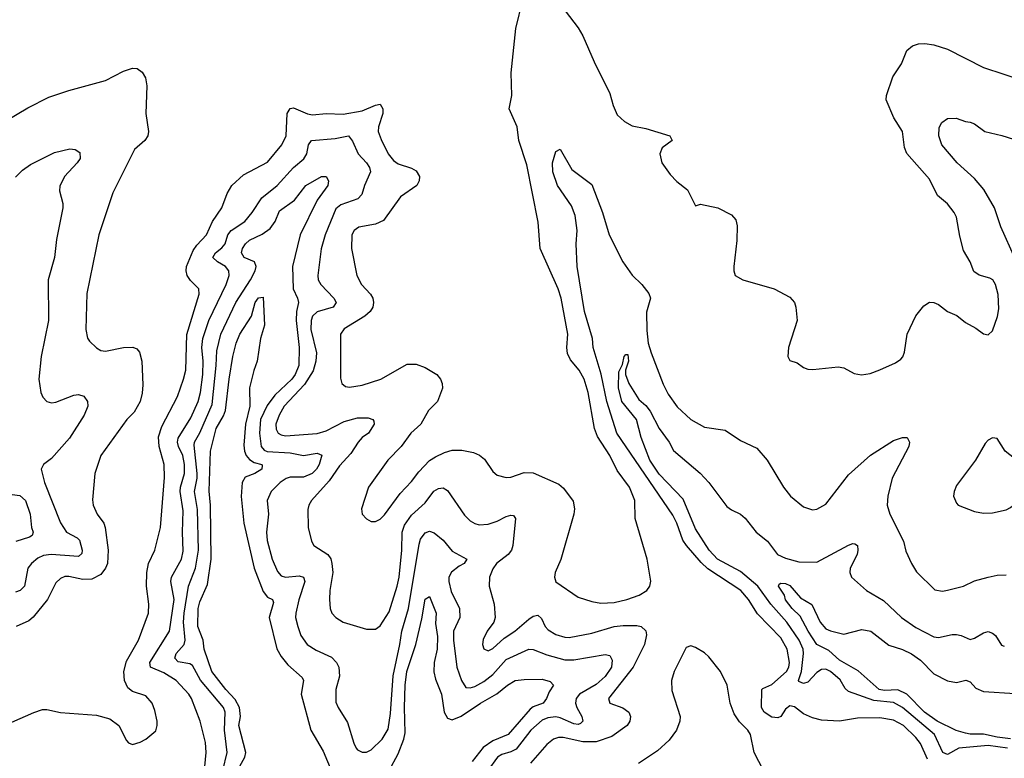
# Model space of a CAD drawing. Header units: inches. Extents: x 1245430 to 1420861, y 606325 to 671315.
# Tile 306 of 319: x 1394209 to 1398582, y 650445 to 653727. Entities that reach past the tile are written whole.
import ezdxf

# ---------------------------------------------------------------- set-up
doc = ezdxf.new("R2010")
doc.units = ezdxf.units.IN
doc.header["$MEASUREMENT"] = 0
doc.layers.add('B3695', color=7, linetype='Continuous')

msp = doc.modelspace()

# ---------------------------------------------------------------- linework, layer by layer
at = {"layer": 'B3695', "color": 5}
for points, elevation in [([(1394174.2, 650605.9), (1394271.4, 650648.6), (1394310, 650661.6), (1394330, 650661.6), (1394390, 650648.9), (1394550, 650636), (1394610, 650620.3), (1394650.2, 650590.2), (1394683.7, 650523.7), (1394692.8, 650512.8), (1394710, 650505.5), (1394743.9, 650516.1), (1394769, 650530), (1394813.6, 650566.4), (1394819.7, 650590), (1394819.2, 650610), (1394810, 650657.2), (1394798, 650690), (1394770, 650722.3), (1394710, 650742), (1394690, 650757.2), (1394674, 650790), (1394671.4, 650830), (1394683.1, 650876.9), (1394736.5, 650970), (1394781.6, 651090), (1394782.5, 651130), (1394771.9, 651210), (1394774.3, 651270), (1394781.5, 651310), (1394809.9, 651370.1), (1394835, 651470), (1394851.7, 651691.7), (1394851.1, 651750), (1394828, 651830), (1394826.2, 651873.8), (1394840.6, 651919.4), (1394910, 652052), (1394937.5, 652130), (1394946.6, 652170), (1394952.3, 652327.7), (1395006.6, 652506.6), (1395004.2, 652530), (1394967.9, 652567.9), (1394953.1, 652590), (1394948.2, 652610), (1394949.9, 652630), (1394979.1, 652700.9), (1394995.6, 652724.4), (1395039.2, 652770), (1395065.9, 652830), (1395106.6, 652890), (1395130, 652954.4), (1395150.9, 652990), (1395203.3, 653036.7), (1395310, 653093.9), (1395373.6, 653170), (1395393.1, 653210), (1395397.3, 653310), (1395410, 653332.1), (1395424.7, 653335.3), (1395488, 653308), (1395510, 653304.2), (1395570, 653309.5), (1395646.5, 653306.5), (1395730, 653321.6), (1395790, 653347.2), (1395810.9, 653350.9), (1395821.4, 653330), (1395821.5, 653310), (1395803.3, 653250), (1395802, 653230), (1395814.5, 653194.5), (1395846.4, 653130), (1395870, 653100.7), (1395890, 653086.8), (1395950, 653066.2), (1395970, 653054.7), (1395984.5, 653030), (1395983.5, 653010), (1395973.7, 652990), (1395900.2, 652939.8), (1395825.1, 652834.9), (1395790, 652818.3), (1395715.9, 652804.1), (1395694.4, 652790), (1395684.9, 652770), (1395683.1, 652710), (1395706, 652590), (1395726.9, 652550), (1395767.3, 652507.3), (1395777.3, 652490), (1395781.2, 652470), (1395777.5, 652450), (1395766, 652430), (1395742.3, 652410), (1395650, 652353.6), (1395633.4, 652330), (1395633.8, 652133.8), (1395640.4, 652110), (1395656.5, 652096.5), (1395673.7, 652093.7), (1395730, 652103.2), (1395813.6, 652130), (1395930, 652195.3), (1395970, 652195.3), (1396010, 652181.3), (1396062, 652150), (1396078.4, 652130), (1396086, 652110), (1396086.4, 652090), (1396064.2, 652030), (1396024.9, 651990), (1395990.3, 651930), (1395946.5, 651890), (1395904, 651830), (1395844.4, 651770), (1395758, 651650), (1395727, 651553), (1395730.3, 651530), (1395750, 651508.4), (1395770, 651497.1), (1395790, 651496.3), (1395810, 651508), (1395830, 651527), (1395899.2, 651620.8), (1395950, 651674.7), (1395982.1, 651717.9), (1396030, 651767.3), (1396055.8, 651784.2), (1396096.1, 651803.9), (1396130, 651813.2), (1396173.4, 651813.4), (1396224.2, 651804.2), (1396251.8, 651791.8), (1396273.6, 651773.6), (1396310, 651719.3), (1396330, 651702.6), (1396370, 651693.1), (1396390, 651694.6), (1396450, 651714.9), (1396490, 651713.1), (1396603.4, 651663.4), (1396624.4, 651644.4), (1396666.9, 651586.9), (1396673.7, 651553.7), (1396670.3, 651529.7), (1396612.2, 651327.8), (1396588.2, 651270), (1396584.4, 651250), (1396590, 651228.2), (1396690, 651160.9), (1396750, 651141.2), (1396790, 651134), (1396850, 651136.9), (1396906, 651150), (1396960.7, 651170), (1396994, 651190), (1397007.3, 651210), (1397012.5, 651232.5), (1396995.6, 651330), (1396943, 651510), (1396940.8, 651590), (1396917.3, 651650), (1396863.2, 651723.2), (1396829.8, 651790), (1396775.3, 651875.3), (1396762.6, 651910), (1396733.9, 652070), (1396715.7, 652130), (1396693.4, 652170), (1396655.4, 652215.4), (1396642.8, 652242.8), (1396639.5, 652270), (1396644.1, 652330), (1396613.8, 652490), (1396600.5, 652530), (1396520.5, 652710), (1396512.7, 652827.3), (1396461.2, 653081.2), (1396425.8, 653190), (1396418.9, 653250), (1396383.1, 653330), (1396394.9, 653390), (1396391.7, 653490), (1396412.3, 653687.7), (1396444, 653816)], 880), ([(1396597.3, 653810), (1396690, 653690.4), (1396710, 653654.4), (1396760.1, 653540.1), (1396830, 653399.3), (1396845.2, 653345.2), (1396863.5, 653303.5), (1396894.7, 653274.7), (1396930, 653255.2), (1396990, 653243.5), (1397097.3, 653210), (1397107.3, 653190), (1397063, 653157), (1397051.8, 653130), (1397061.3, 653090), (1397098.6, 653038.6), (1397127.9, 653007.9), (1397175.5, 652970), (1397210, 652898.8), (1397233.2, 652906.8), (1397310, 652890.4), (1397370, 652859.1), (1397390, 652837.3), (1397395.5, 652810), (1397394, 652746), (1397380.8, 652630), (1397380.9, 652610), (1397387.2, 652590), (1397421.6, 652570), (1397559.7, 652530), (1397630, 652494.1), (1397650, 652470.2), (1397656.2, 652450), (1397662.5, 652390), (1397624.1, 652270), (1397621.5, 652230), (1397630, 652213), (1397661.7, 652201.7), (1397690, 652181.6), (1397710, 652174.4), (1397732.5, 652172.5), (1397843.8, 652183.8), (1397870, 652179.1), (1397915.2, 652155.2), (1397947.9, 652147.9), (1397986.2, 652153.8), (1398030, 652170.4), (1398098.3, 652201.7), (1398122, 652218), (1398131.2, 652228.8), (1398138.7, 652250), (1398151.5, 652330), (1398189.7, 652410.3), (1398225.4, 652454.6), (1398250, 652470.8), (1398270, 652470.7), (1398290, 652460.7), (1398330, 652430.6), (1398371.8, 652411.8), (1398410, 652380.5), (1398456, 652356), (1398490, 652330.7), (1398510, 652326.8), (1398530, 652344.7), (1398552.2, 652407.8), (1398557.8, 652442.2), (1398555, 652504.9), (1398543.5, 652550), (1398530.8, 652570.8), (1398518.7, 652578.7), (1398470, 652591.5), (1398447.5, 652607.5), (1398431.1, 652650), (1398400.6, 652700.6), (1398384.2, 652764.2), (1398370, 652849), (1398359.7, 652870), (1398330, 652908), (1398285.4, 652945.4), (1398250, 653017.4), (1398150, 653132.4), (1398139.1, 653159.1), (1398130.4, 653230), (1398091.1, 653290), (1398057.6, 653370), (1398058.3, 653390), (1398087, 653473), (1398126, 653530), (1398149.4, 653590), (1398174, 653610), (1398201.1, 653618.9), (1398230, 653620.3), (1398270, 653615.5), (1398330, 653596.2), (1398490, 653513.7), (1398670, 653454.9)], 880), ([(1394150, 653279), (1394245.2, 653334.8), (1394338, 653382), (1394427.7, 653412.3), (1394590, 653456.5), (1394670, 653498), (1394710, 653511.4), (1394730.8, 653510), (1394753.7, 653493.7), (1394767.6, 653467.6), (1394773.4, 653433.4), (1394770.1, 653309.8), (1394781.1, 653230), (1394778, 653210), (1394764.6, 653190), (1394719.6, 653150), (1394622.3, 652957.7), (1394560.7, 652770), (1394507.3, 652510), (1394503.2, 652350), (1394510, 652310.8), (1394518.6, 652298.6), (1394550, 652268.7), (1394570, 652257), (1394590, 652253.4), (1394670, 652270.2), (1394712.1, 652272), (1394730, 652264.2), (1394740.8, 652250), (1394751.1, 652210), (1394755.5, 652104.5), (1394753.1, 652066.9), (1394743.9, 652030), (1394718, 651982), (1394685.7, 651950), (1394570.3, 651790), (1394543.2, 651710), (1394532.8, 651592.8), (1394535.3, 651570), (1394553.1, 651530), (1394583.2, 651490), (1394589.3, 651470), (1394601.6, 651370), (1394598.8, 651310), (1394590.7, 651289.3), (1394570, 651262), (1394530, 651240.3), (1394490, 651239.1), (1394428.1, 651251.9), (1394410, 651252), (1394390, 651244.2), (1394370, 651224.7), (1394332.6, 651150), (1394268.7, 651071.3), (1394250, 651055.1), (1394193, 651030)], 880), ([(1398630, 652663.6), (1398566.7, 652806.7), (1398538.5, 652890), (1398491.6, 652971.6), (1398450, 653020.3), (1398373, 653090), (1398304.4, 653170), (1398290.8, 653210), (1398293, 653247), (1398305.4, 653270), (1398330, 653287.4), (1398368.9, 653288.9), (1398410, 653274), (1398430, 653271.8), (1398450, 653264.6), (1398495.3, 653230), (1398572, 653212), (1398702.4, 653170)], 860), ([(1395024.1, 650330), (1395036.9, 650470), (1395034.6, 650514.6), (1395011.4, 650610), (1394972.5, 650710), (1394960.6, 650730), (1394904.2, 650790), (1394850, 650824.4), (1394790, 650849), (1394787.2, 650870), (1394875.2, 651010), (1394895.6, 651150), (1394880.5, 651230), (1394883.7, 651250), (1394928.5, 651330), (1394935.6, 651364.4), (1394932.6, 651450), (1394936, 651544), (1394922.6, 651630), (1394923.4, 651650), (1394940.5, 651710), (1394940.7, 651750), (1394933.4, 651790), (1394914.3, 651830), (1394910.3, 651850), (1394913.3, 651866.7), (1394970, 651957.4), (1395001.6, 652030), (1395011.8, 652070), (1395022.5, 652150), (1395024.7, 652210), (1395018.6, 652270), (1395022.6, 652310), (1395049.6, 652390), (1395125.6, 652550), (1395139.2, 652590), (1395137.4, 652610), (1395123.4, 652630), (1395087.4, 652650), (1395067.6, 652670), (1395079.6, 652690), (1395107.7, 652712.3), (1395121.9, 652730), (1395133.5, 652770), (1395148.5, 652790), (1395209.1, 652830), (1395242, 652870), (1395285.1, 652934.9), (1395352.8, 652990), (1395425.7, 653070), (1395471.6, 653108.4), (1395483.9, 653130), (1395491.4, 653170), (1395505.1, 653190), (1395610, 653198.8), (1395670, 653210.1), (1395686.8, 653186.8), (1395712.5, 653130), (1395750.1, 653090.1), (1395762.9, 653070), (1395767.2, 653050), (1395740.7, 652990), (1395729.2, 652950), (1395711.2, 652930), (1395635.7, 652904.3), (1395613.2, 652886.8), (1395565.4, 652770), (1395548.6, 652708.6), (1395533.5, 652590), (1395535.5, 652570), (1395547.3, 652550), (1395605, 652490), (1395614.4, 652470), (1395601.8, 652450), (1395531.1, 652428.9), (1395510, 652409.8), (1395504, 652390), (1395501.7, 652350), (1395527, 652247), (1395524.2, 652210), (1395512.9, 652167.1), (1395474.5, 652105.5), (1395384.5, 652010), (1395361.7, 651970), (1395347, 651930), (1395347.9, 651907.9), (1395356.9, 651890), (1395370, 651881.6), (1395390, 651878), (1395530, 651887.2), (1395570, 651900.4), (1395650, 651940.7), (1395710, 651957.9), (1395757.3, 651957.3), (1395777.3, 651950), (1395782, 651942), (1395783.2, 651930), (1395758.3, 651890), (1395730.1, 651869.9), (1395712.5, 651850), (1395680.2, 651799.8), (1395630, 651745), (1395583.1, 651676.9), (1395504.9, 651590), (1395492.9, 651570), (1395488.9, 651550), (1395490.3, 651470), (1395505.3, 651410), (1395515.8, 651390), (1395577.7, 651350), (1395590.5, 651330.5), (1395596.3, 651310), (1395600.4, 651270), (1395586.7, 651190), (1395585, 651150), (1395587.6, 651110), (1395595.6, 651090), (1395614, 651070), (1395645.5, 651050), (1395750, 651018.9), (1395790, 651018.7), (1395810, 651033.4), (1395850, 651095.3), (1395886.4, 651210), (1395894.5, 651250), (1395905.8, 651370), (1395908.5, 651450), (1395918.7, 651481.3), (1395950, 651525.1), (1396010, 651579.8), (1396048.9, 651631.1), (1396070, 651643.7), (1396090, 651645.8), (1396110, 651634.9), (1396185, 651525), (1396210, 651500.2), (1396230, 651487.8), (1396250, 651481.9), (1396290, 651484.4), (1396330, 651497.8), (1396370, 651519.8), (1396390, 651525.7), (1396403, 651523), (1396411.8, 651510), (1396399.4, 651390), (1396393.7, 651370), (1396379.1, 651350), (1396326.5, 651310), (1396310, 651286), (1396295.5, 651250), (1396293.8, 651210), (1396316.9, 651130), (1396320.3, 651070), (1396314.6, 651050), (1396285.4, 651010), (1396267.1, 650972.9), (1396265.4, 650950), (1396271.3, 650931.3), (1396290, 650921.8), (1396310, 650932.1), (1396361, 650979), (1396407.6, 651010), (1396470, 651063.1), (1396490, 651076.8), (1396510, 651081.4), (1396526.4, 651066.4), (1396543.5, 651030), (1396555.9, 651015.9), (1396590, 650994.4), (1396630, 650982.8), (1396650, 650982), (1396750, 651000.9), (1396850, 651030.5), (1396890, 651035.4), (1396950, 651034.7), (1396970.1, 651030.1), (1396990.7, 651010.7), (1396992.9, 650992.8), (1396983.6, 650950), (1396934.6, 650850), (1396825, 650710), (1396830.4, 650690), (1396888.3, 650668.3), (1396914.2, 650650), (1396922.6, 650630), (1396919.7, 650610), (1396907.1, 650590), (1396838.5, 650541.5), (1396770, 650518.2), (1396710, 650517.8), (1396622.9, 650537.1), (1396603, 650537), (1396579.5, 650530), (1396550, 650505.8), (1396477.4, 650422.6)], 860), ([(1394190, 653027.5), (1394222.1, 653057.9), (1394257.1, 653082.9), (1394363.1, 653136.9), (1394432.4, 653152.4), (1394456, 653150), (1394476.1, 653136.1), (1394477.8, 653110), (1394464.9, 653090), (1394407.9, 653030), (1394386.9, 652986.9), (1394385.5, 652965.5), (1394400.3, 652910), (1394401.1, 652890), (1394372.8, 652750), (1394363.2, 652670), (1394335.8, 652570), (1394337.2, 652390), (1394304.2, 652230), (1394294.4, 652130), (1394303.6, 652070), (1394311.8, 652050), (1394330.2, 652030.2), (1394350, 652024.9), (1394370, 652027.3), (1394450, 652058.3), (1394470, 652061.1), (1394493.6, 652053.6), (1394510.4, 652030), (1394511.7, 652010), (1394496, 651970), (1394430, 651867.1), (1394350, 651776.3), (1394315.5, 651750), (1394304.4, 651730), (1394319.4, 651670), (1394390.6, 651490.6), (1394417.6, 651450), (1394464.5, 651424.5), (1394474.4, 651414.4), (1394486.1, 651370), (1394484.6, 651355.4), (1394470, 651342.1), (1394349, 651351), (1394314.5, 651345.5), (1394290, 651334), (1394261, 651310), (1394245.5, 651290), (1394230.9, 651210), (1394211, 651190), (1394190, 651182.5)], 860), ([(1398240.4, 650440.4), (1398210, 650509.8), (1398190, 650537.9), (1398134.4, 650590), (1398090, 650614.1), (1398030, 650624.9), (1397930, 650623.4), (1397850, 650609.8), (1397770, 650614.7), (1397730, 650624.2), (1397690, 650642.3), (1397650, 650674), (1397630, 650678.5), (1397610, 650663.5), (1397590, 650631), (1397575.9, 650624.1), (1397550, 650627.6), (1397515.4, 650650), (1397504.6, 650670), (1397505.9, 650750), (1397510, 650755.6), (1397550, 650772.4), (1397614.6, 650830), (1397624.8, 650850), (1397628.2, 650870), (1397618, 650930), (1397590, 650979.5), (1397486, 651086), (1397445.4, 651150), (1397411.8, 651190), (1397266.2, 651286.2), (1397235.2, 651315.2), (1397170.4, 651390), (1397154.2, 651414.2), (1397128.4, 651490), (1397110, 651524.5), (1396861.5, 651890), (1396817, 652030), (1396791.1, 652151.1), (1396756.9, 652270), (1396753.1, 652310), (1396717.8, 652430), (1396685.8, 652630), (1396680.2, 652730), (1396685.3, 652790), (1396676.7, 652856.7), (1396659.3, 652899.3), (1396597.8, 652990), (1396576.4, 653050), (1396575.4, 653090), (1396590, 653141), (1396610, 653150.8), (1396661.2, 653061.2), (1396750, 652994.4), (1396797, 652870), (1396827, 652770), (1396887.9, 652650), (1396930, 652591.5), (1396973.1, 652550), (1397003.1, 652510), (1397010.2, 652490), (1396992.7, 652427.3), (1396994.1, 652345.9), (1397000.8, 652290), (1397013.7, 652246.3), (1397067.4, 652107.4), (1397090, 652062.6), (1397130, 652006.8), (1397190, 651950.3), (1397250, 651915.4), (1397343, 651903), (1397410, 651857.3), (1397482.8, 651822.8), (1397528.9, 651768.9), (1397602, 651650), (1397632.9, 651610), (1397690, 651562.8), (1397730, 651549), (1397750, 651551.7), (1397790, 651573.7), (1397890, 651704.4), (1397988.7, 651791.3), (1398090, 651856.9), (1398130, 651870.3), (1398151, 651870), (1398161.6, 651850), (1398158, 651830), (1398083.8, 651690), (1398065, 651610), (1398062.7, 651570), (1398074, 651530), (1398134, 651410), (1398144.7, 651364.7), (1398170.2, 651310.2), (1398193, 651273), (1398273, 651193), (1398307.9, 651187.9), (1398330, 651191.3), (1398401.2, 651210), (1398450, 651232.9), (1398510, 651250.3), (1398550, 651258.3), (1398590, 651259.6)], 860), ([(1395112, 650390), (1395130.3, 650470), (1395118.4, 650570), (1395121.5, 650650), (1395114.2, 650670), (1395012, 650792), (1394977.2, 650857.2), (1394965.2, 650865.2), (1394913.2, 650873.2), (1394898.5, 650890), (1394904.4, 650910), (1394939.5, 650950), (1394944.9, 650970), (1394937.2, 651050), (1394940.3, 651090), (1394959.7, 651210), (1394990, 651290.1), (1395003, 651370), (1394998.8, 651550), (1394984.9, 651630), (1394997.7, 651690), (1394997.7, 651710), (1394983.4, 651836.6), (1394985.3, 651850), (1395009.2, 651890.8), (1395063.5, 652016.5), (1395082.2, 652190), (1395084.2, 652255.8), (1395103, 652330), (1395169.4, 652470), (1395234.5, 652570), (1395255.4, 652610), (1395260.2, 652630), (1395251.7, 652650), (1395206.3, 652670), (1395194, 652690), (1395199.5, 652710), (1395212, 652730), (1395230, 652746.4), (1395286.3, 652773.7), (1395321.8, 652798.2), (1395344.6, 652830), (1395363.3, 652876.7), (1395430, 652925.4), (1395480.5, 652990), (1395550, 653030.2), (1395570, 653030.3), (1395580.5, 653010), (1395577.5, 652990), (1395530, 652925), (1395454.7, 652770), (1395420.7, 652630), (1395423.2, 652530), (1395443.8, 652490), (1395447.9, 652470), (1395439.3, 652430), (1395437.1, 652390), (1395450.5, 652269.5), (1395448.9, 652190), (1395432.6, 652150), (1395417.3, 652130), (1395342, 652058), (1395307.7, 652012.3), (1395278.5, 651950), (1395274.1, 651890), (1395281.9, 651830), (1395294.6, 651814.6), (1395307.9, 651807.9), (1395410, 651802.4), (1395470, 651790.1), (1395530, 651800.1), (1395551.1, 651791.1), (1395539.2, 651750), (1395527.9, 651730), (1395508.5, 651710), (1395470, 651693.5), (1395410, 651693.2), (1395392.6, 651687.4), (1395366.5, 651670), (1395326.2, 651630), (1395308.6, 651590), (1395314.8, 651530), (1395305.4, 651450), (1395307.9, 651412.1), (1395330, 651330.3), (1395354.6, 651274.6), (1395370, 651255.5), (1395390, 651248.9), (1395450, 651255), (1395470.2, 651250), (1395476, 651230), (1395448.7, 651148.7), (1395435.7, 651090), (1395434.8, 651070), (1395444, 651030), (1395458, 650990), (1395485.3, 650950), (1395525.3, 650925.3), (1395594, 650894), (1395616.9, 650870), (1395627.2, 650850), (1395630.2, 650810), (1395613.2, 650750), (1395613.5, 650693.5), (1395623.1, 650670), (1395664.5, 650604.4), (1395692.6, 650512.6), (1395704, 650490), (1395710, 650482), (1395730, 650471.6), (1395750, 650472.6), (1395770, 650482.4), (1395819, 650530), (1395845.2, 650574.8), (1395856.5, 650643.5), (1395868.4, 650811.6), (1395897.9, 650950), (1395906.2, 651010), (1395936.2, 651110), (1395983.6, 651396.4), (1395990, 651418.9), (1396010, 651446.7), (1396030, 651453.8), (1396050, 651446), (1396090, 651414.5), (1396130, 651364.5), (1396195.3, 651330), (1396183.6, 651310), (1396161.3, 651298.7), (1396127.7, 651272.3), (1396115.2, 651250), (1396114.7, 651230), (1396125.3, 651185.3), (1396163.3, 651110), (1396163.6, 651070), (1396135.5, 651010), (1396135.2, 650970), (1396150.1, 650850), (1396171, 650791), (1396190, 650759.7), (1396210, 650758.2), (1396230, 650764.2), (1396270, 650785.8), (1396310, 650817.4), (1396370, 650883.9), (1396470, 650929.5), (1396490, 650928.3), (1396550, 650903.8), (1396630, 650882.9), (1396670, 650881.9), (1396810, 650906.5), (1396830, 650900.9), (1396840.2, 650880.2), (1396837.1, 650850), (1396810, 650807.5), (1396770, 650772.4), (1396695.5, 650730), (1396680.8, 650710), (1396677.9, 650690), (1396683.7, 650670), (1396705.9, 650630), (1396710.8, 650610), (1396700.4, 650599.5), (1396690, 650595.4), (1396670, 650598), (1396610, 650625.2), (1396590, 650629.2), (1396554.9, 650625.1), (1396530, 650613.7), (1396479.4, 650570), (1396414.4, 650485.6), (1396390, 650473.1), (1396350, 650462.2), (1396331.7, 650450), (1396288.3, 650390)], 840), ([(1395187.4, 650410), (1395209.5, 650450), (1395213.3, 650470), (1395182.5, 650590), (1395189.3, 650630), (1395185.6, 650670), (1395166, 650706), (1395124.4, 650750), (1395062.4, 650830), (1395029.2, 650930), (1395024.5, 650970), (1394999.7, 651030), (1395002.6, 651110), (1395010, 651140.3), (1395042.9, 651217.1), (1395060.1, 651330), (1395056.4, 651570), (1395051.3, 651631.3), (1395056.6, 651810), (1395081.7, 651910), (1395114.1, 651965.9), (1395123.1, 651990), (1395139.6, 652130), (1395155.4, 652230), (1395170.4, 652290), (1395187.5, 652330), (1395238.7, 652410), (1395255.5, 652470), (1395270, 652490.1), (1395290, 652494.4), (1395296.3, 652370), (1395278.8, 652310), (1395264.4, 652210), (1395248.6, 652168.6), (1395229.7, 652090.3), (1395231.6, 652010), (1395212.1, 651930), (1395204.6, 651835.4), (1395207.3, 651810), (1395215.5, 651790), (1395230, 651772.3), (1395250, 651759.7), (1395285.3, 651750), (1395285.8, 651745.9), (1395284.5, 651730), (1395253.2, 651710), (1395210, 651693.4), (1395197.5, 651670), (1395192.4, 651607.6), (1395205.4, 651490), (1395250.5, 651290), (1395290, 651186.2), (1395310, 651161.4), (1395332.3, 651150), (1395336.4, 651136.4), (1395317.1, 651070), (1395351.2, 650931.2), (1395370, 650896.8), (1395399.5, 650859.5), (1395464.3, 650804.3), (1395470.2, 650790), (1395458.7, 650730), (1395502.9, 650570), (1395557.1, 650477.1), (1395626.9, 650310)], 820), ([(1398595.8, 650490), (1398510, 650502.3), (1398380.4, 650490), (1398330, 650461.6), (1398308.9, 650470), (1398272.3, 650550), (1398130, 650670.3), (1398090, 650692.4), (1398002.3, 650702.3), (1397890, 650741.4), (1397875.2, 650755.2), (1397853, 650793), (1397810, 650830.9), (1397790, 650840.5), (1397770, 650839.5), (1397750, 650825.5), (1397710, 650783), (1397690, 650777.1), (1397670, 650786.3), (1397667.5, 650790), (1397682.1, 650830), (1397691.1, 650910), (1397689, 650930), (1397670.8, 650970), (1397616.7, 651050), (1397545.7, 651130), (1397487.7, 651210), (1397410, 651274.1), (1397307.8, 651330), (1397271.2, 651370), (1397210, 651464.9), (1397155.5, 651595.5), (1397050, 651707.5), (1397007.9, 651770), (1396969, 651870), (1396948.3, 651950), (1396883.7, 652030), (1396869, 652091), (1396870, 652162), (1396886.1, 652193.9), (1396894, 652230), (1396901.5, 652238.5), (1396910, 652239.1), (1396913.2, 652210), (1396899.5, 652170), (1396900.3, 652150), (1396914.4, 652110), (1396959.5, 652039.5), (1396990, 652012.9), (1397010, 651987.1), (1397049.5, 651909.5), (1397093.6, 651850), (1397113, 651813), (1397231.5, 651711.5), (1397269.3, 651670), (1397350, 651564.2), (1397370, 651548.2), (1397410, 651529), (1397431.4, 651511.4), (1397480.7, 651450), (1397530, 651408.9), (1397574.9, 651350), (1397610, 651334), (1397670, 651318), (1397750, 651316), (1397890, 651391.7), (1397910, 651399.2), (1397917.8, 651397.8), (1397930.8, 651390.8), (1397931.5, 651370), (1397928.6, 651350), (1397898.4, 651290), (1397895.8, 651270), (1397903.1, 651250), (1397970.9, 651190.9), (1398045.4, 651145.4), (1398126, 651070), (1398190, 651026.6), (1398270, 650983.9), (1398290, 650982.2), (1398350, 650994.9), (1398370, 650994.9), (1398391.1, 650991.1), (1398430, 650972.2), (1398450, 650978.7), (1398490, 651002.8), (1398510, 651007.6), (1398530, 651001.1), (1398543.1, 650990), (1398570, 650947.7), (1398582.3, 650942.3)], 840), ([(1394130, 651623.5), (1394210, 651612.5), (1394235.3, 651590), (1394255.8, 651530), (1394261.9, 651470), (1394269.1, 651450), (1394264.7, 651435.3), (1394253, 651427), (1394192.4, 651407.6)], 840), ([(1398610, 650531.3), (1398550, 650538.9), (1398490, 650552.7), (1398430, 650551.9), (1398410, 650556), (1398368.8, 650568.8), (1398283.7, 650610), (1398227.8, 650650), (1398149.2, 650730), (1398108.8, 650748.8), (1398050, 650746.7), (1398025.9, 650750), (1397933.6, 650833.6), (1397850, 650880.1), (1397803.5, 650923.5), (1397750, 650950.6), (1397710.4, 651010), (1397676, 651076), (1397640.2, 651110), (1397610, 651148.3), (1397606, 651170), (1397578.7, 651210), (1397582, 651218), (1397590, 651222.4), (1397610, 651221.1), (1397630, 651212.4), (1397677.7, 651157.7), (1397727.8, 651127.8), (1397764.6, 651050), (1397790, 651019.8), (1397810, 651010.9), (1397870, 650996.9), (1397950, 651017.7), (1397990, 651010.2), (1398070, 650947.3), (1398130, 650928), (1398170, 650909.5), (1398210, 650881.4), (1398270, 650820.4), (1398330, 650789), (1398370, 650781.5), (1398411.8, 650791.8), (1398430, 650784.2), (1398455.8, 650755.8), (1398490, 650741.4), (1398630, 650733.2)], 820), ([(1395850, 650390.2), (1395890, 650464.1), (1395915.5, 650530), (1395921.4, 650558.6), (1395918.4, 650670), (1395921.3, 650770), (1395928.1, 650830), (1395968.8, 650950), (1395995.4, 651064.6), (1396010, 651152.2), (1396030, 651163), (1396059.2, 651090), (1396056.1, 651043.9), (1396065.5, 650985.5), (1396063.8, 650930), (1396050.5, 650870), (1396048.3, 650828.3), (1396056.1, 650796.1), (1396082.8, 650730), (1396095, 650650), (1396110, 650622.8), (1396130, 650616.4), (1396170, 650631.8), (1396256.2, 650690), (1396329, 650731), (1396376.5, 650770), (1396410, 650790.1), (1396450, 650795.6), (1396530, 650795.7), (1396565.5, 650785.5), (1396579.6, 650770), (1396560.4, 650739.6), (1396549.4, 650710), (1396534.2, 650690), (1396490, 650673.5), (1396476.6, 650663.4), (1396378.3, 650550), (1396310, 650522.1), (1396267.7, 650492.3), (1396218.6, 650430)], 820), ([(1397533.5, 650350), (1397470.9, 650470.9), (1397455.1, 650550), (1397443.6, 650570), (1397406.6, 650606.6), (1397382.7, 650642.7), (1397365.1, 650690), (1397351.3, 650770), (1397321.6, 650830), (1397270, 650895.1), (1397250, 650912.7), (1397210, 650937.2), (1397190, 650944), (1397170, 650937.2), (1397115.3, 650830), (1397104.6, 650790), (1397105.8, 650745.9), (1397142.4, 650630), (1397141.3, 650610), (1397125.7, 650570), (1397094.3, 650525.7), (1397042.5, 650477.5), (1396957.9, 650422.1)], 880)]:
    msp.add_lwpolyline(points, dxfattribs=dict(at, elevation=elevation))
at = {"layer": 'B3695', "color": 5, "elevation": 880}
msp.add_lwpolyline([(1398530, 651869.2), (1398510, 651859), (1398497.1, 651842.9), (1398454.9, 651770), (1398370, 651657.2), (1398359.1, 651630), (1398357.3, 651610), (1398370, 651578), (1398378, 651570), (1398450, 651541.6), (1398490, 651534.4), (1398530, 651535.3), (1398590, 651549), (1398610, 651558.7), (1398630, 651576.4), (1398681.4, 651650), (1398694, 651670), (1398699.2, 651690), (1398696, 651710), (1398662, 651750), (1398586, 651810), (1398550, 651865.2)], close=True, dxfattribs=at)

doc.saveas('drawing.dxf')
